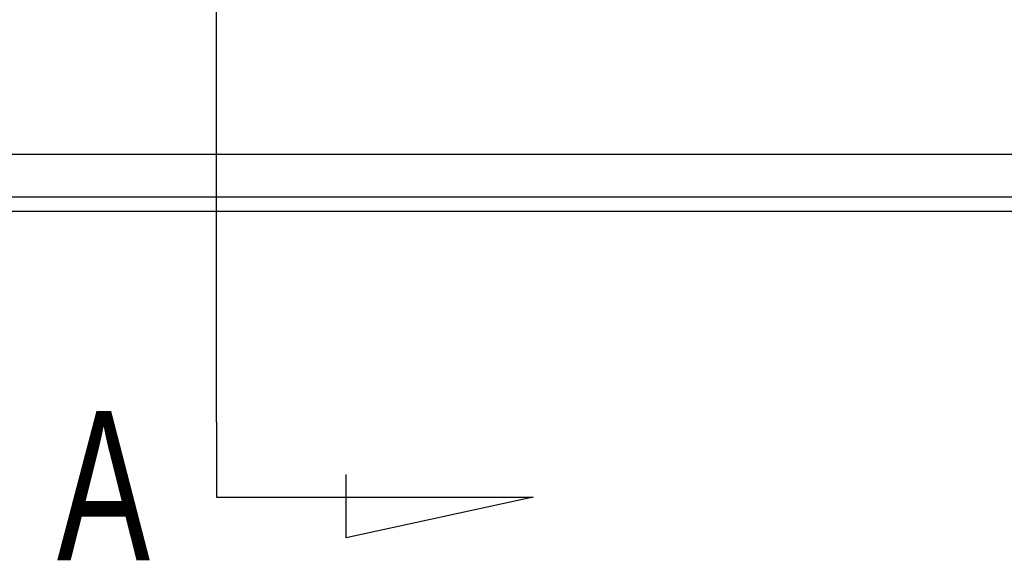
# Model space of a CAD drawing. Header units: millimetres. Extents: x -386 to 3135, y -1989 to 860.
# Tile 379 of 596: x 1744 to 1779, y -1620 to -1601. Entities that reach past the tile are written whole.
import ezdxf
from ezdxf.lldxf.tags import DXFTag

# ---------------------------------------------------------------- set-up
doc = ezdxf.new("R2010")
doc.units = ezdxf.units.MM
doc.layers.get('0').update_dxf_attribs({"linetype": 'CONTINUOUS'})
doc.styles.add('CHN', font='txt')
tags = doc.linetypes.add('DASHED', pattern=[25.72, 12.86, -12.86]).pattern_tags.tags
tags[6:7] = [DXFTag(74, 4), DXFTag(75, 0), DXFTag(340, '0'), DXFTag(46, 0.0), DXFTag(50, 0.0), DXFTag(44, 0.0), DXFTag(45, 0.0)]
tags[4:5] = [DXFTag(74, 4), DXFTag(75, 0), DXFTag(340, '0'), DXFTag(46, 0.0), DXFTag(50, 0.0), DXFTag(44, 0.0), DXFTag(45, 0.0)]

msp = doc.modelspace()

# ---------------------------------------------------------------- linework, layer by layer
for p, q in [((1750.947, -1615.418), (1750.947, -1548.943)), ((1750.947, -1615.418), (1750.947, -1618.054)), ((1755.508, -1619.488), (1755.508, -1617.259)), ((1750.947, -1618.054), (1762.095, -1618.054)), ((1762.095, -1618.054), (1755.508, -1619.488))]:
    msp.add_line(p, q)
at = {"linetype": 'Continuous'}
for p, q in [((1871.588, -1605.999), (1615.883, -1605.999)), ((1871.106, -1607.999), (1615.883, -1607.999))]:
    msp.add_line(p, q, dxfattribs=at)
at = {"linetype": 'DASHED'}
msp.add_line((1871.227, -1607.499), (1615.883, -1607.499), dxfattribs=at)

# ---------------------------------------------------------------- texts
at = {"style": 'CHN', "width": 0.7}
msp.add_text('A', height=5.25, dxfattribs=at).set_placement((1745.327, -1620.277))

doc.saveas('drawing.dxf')
